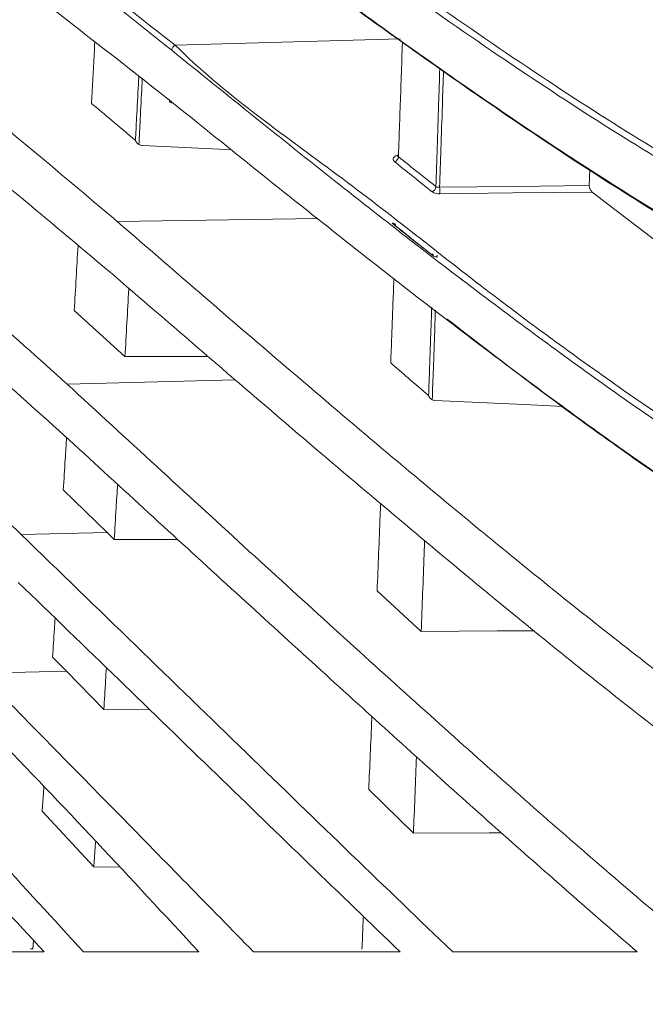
# Model space of a CAD drawing. Header units: millimetres. Extents: x 0 to 1118, y 0 to 864.
# Tile 438 of 512: x 774 to 781, y 387 to 398. Entities that reach past the tile are written whole.
import ezdxf

# ---------------------------------------------------------------- set-up
doc = ezdxf.new("R2010")
doc.units = ezdxf.units.MM
doc.styles.add('SLDTEXTSTYLE0', font='TXT', dxfattribs={"width": 0.605})
doc.dimstyles.new('SLDDIMSTYLE3', dxfattribs={"dimtxt": 3.175, "dimasz": 3.302, "dimexe": 0, "dimexo": 0.0625, "dimgap": 0.79375, "dimtad": 0, "dimtih": 1, "dimtoh": 1, "dimdec": 1, "dimlfac": 4, "dimrnd": 1e-09, "dimzin": 12, "dimdsep": 46, "dimtxsty": 'SLDTEXTSTYLE0', "dimsah": 1, "dimcen": 0.09, "dimadec": 0, "dimazin": 3, "dimtfac": 1, "dimtofl": 0, "dimtmove": 0, "dimatfit": 3, "dimfxl": 1, "dimfrac": 2, "dimtolj": 1, "dimtzin": 12, "dimarcsym": 0})
doc.dimstyles.new('SLDDIMSTYLE8', dxfattribs={"dimtxt": 3.175, "dimasz": 3.302, "dimexe": 0, "dimexo": 0.0625, "dimgap": 0.79375, "dimtad": 0, "dimtih": 1, "dimtoh": 1, "dimlfac": 4, "dimrnd": 1e-09, "dimzin": 12, "dimdsep": 46, "dimtxsty": 'SLDTEXTSTYLE0', "dimsah": 1, "dimcen": 0.09, "dimadec": 0, "dimazin": 3, "dimtfac": 1, "dimtofl": 0, "dimtmove": 0, "dimatfit": 3, "dimfxl": 1, "dimfrac": 2, "dimtolj": 1, "dimtzin": 12, "dimarcsym": 0})
doc.dimstyles.new('SLDDIMSTYLE9', dxfattribs={"dimtxt": 3.175, "dimasz": 3.302, "dimexe": 0, "dimexo": 0.0625, "dimgap": 0.79375, "dimtad": 0, "dimlfac": 4, "dimrnd": 1e-09, "dimzin": 12, "dimdsep": 46, "dimtxsty": 'SLDTEXTSTYLE0', "dimsah": 1, "dimcen": 0.09, "dimadec": 0, "dimazin": 3, "dimtfac": 1, "dimtofl": 0, "dimtmove": 0, "dimatfit": 3, "dimfxl": 1, "dimfrac": 2, "dimtolj": 1, "dimtzin": 12, "dimarcsym": 0})

# ---------------------------------------------------------------- blocks, each defined once
blk = doc.blocks.new('_D_18')
at = {"color": 7, "linetype": 'Continuous', "lineweight": 0}
for p, q in [((870.233, 419.658), (698.437, 419.658)), ((700.037, 419.658), (700.037, 403.595)), ((700.037, 382.658), (700.037, 398.722)), ((791.922, 382.658), (698.437, 382.658))]:
    blk.add_line(p, q, dxfattribs=at)
for points in [[(700.037, 419.658), (699.529, 416.356), (700.545, 416.356)], [(700.037, 382.658), (700.545, 385.96), (699.529, 385.96)]]:
    blk.add_solid(points, dxfattribs=at)
at = {"color": 7, "linetype": 'Continuous', "lineweight": 0, "insert": (698.463, 402.815), "char_height": 3.175, "attachment_point": 1, "style": 'SLDTEXTSTYLE0'}
blk.add_mtext('D', dxfattribs=at)
blk = doc.blocks.new('_D_19')
at = {"color": 7, "linetype": 'Continuous', "lineweight": 0}
for p, q in [((716.762, 401.364), (716.762, 352.295)), ((796.035, 372.505), (796.035, 352.295)), ((716.762, 353.895), (754.097, 353.895)), ((796.035, 353.895), (757.007, 353.895))]:
    blk.add_line(p, q, dxfattribs=at)
for points in [[(716.762, 353.895), (720.064, 353.387), (720.064, 354.403)], [(796.035, 353.895), (792.733, 354.403), (792.733, 353.387)]]:
    blk.add_solid(points, dxfattribs=at)
at = {"color": 7, "linetype": 'Continuous', "lineweight": 0, "insert": (754.097, 355.552), "char_height": 3.175, "attachment_point": 1, "style": 'SLDTEXTSTYLE0'}
blk.add_mtext('A', dxfattribs=at)
blk = doc.blocks.new('_D_20')
at = {"color": 7, "linetype": 'Continuous', "lineweight": 0}
for p, q in [((766.16, 388.808), (766.16, 364.031)), ((796.035, 372.505), (796.035, 364.031)), ((766.16, 365.631), (775.64, 365.631)), ((796.035, 365.631), (786.554, 365.631))]:
    blk.add_line(p, q, dxfattribs=at)
for points in [[(766.16, 365.631), (769.462, 365.123), (769.462, 366.139)], [(796.035, 365.631), (792.733, 366.139), (792.733, 365.123)]]:
    blk.add_solid(points, dxfattribs=at)
at = {"color": 7, "linetype": 'Continuous', "lineweight": 0, "insert": (775.64, 367.288), "char_height": 3.175, "attachment_point": 1, "style": 'SLDTEXTSTYLE0'}
blk.add_mtext('119.5', dxfattribs=at)

msp = doc.modelspace()

# ---------------------------------------------------------------- linework, layer by layer
at = {"color": 9, "linetype": 'Continuous', "lineweight": 0}
for p, q in [((778.2554, 397.9072), (775.8062, 397.8374)), ((775.1723, 395.9204), (777.356, 395.9501)), ((776.4611, 394.1953), (774.629, 394.1489)), ((775.0642, 392.5353), (774.129, 392.5132)), ((774.6219, 391.0248), (773.6811, 391.0044))]:
    msp.add_line(p, q, dxfattribs=at)
at = {"color": 7, "linetype": 'Continuous', "lineweight": 15}
for p, q in [((780.3175, 396.4816), (780.3116, 396.3097)), ((781.1727, 395.6008), (780.3435, 396.2396)), ((778.6578, 395.5541), (778.6577, 395.5541)), ((775.2587, 394.4492), (774.7065, 394.9513)), ((775.0642, 392.5353), (774.5875, 392.9986)), ((775.142, 392.459), (775.0642, 392.5353)), ((775.142, 392.459), (775.8338, 392.4582)), ((778.4826, 391.4585), (778.0025, 391.9007)), ((774.6219, 391.0248), (774.471, 391.1795)), ((775.028, 390.6073), (774.6219, 391.0248)), ((775.028, 390.6073), (775.5299, 390.6052)), ((774.3592, 389.5027), (774.3765, 389.7588)), ((778.3983, 389.263), (777.9118, 389.7391)), ((774.9187, 388.8958), (774.3592, 389.5027)), ((774.9187, 388.8958), (774.9361, 389.1652)), ((774.9187, 388.8958), (775.1921, 388.8936)), ((774.2568, 388.003), (774.2632, 388.0956)), ((774.2568, 388.003), (774.2313, 388.003))]:
    msp.add_line(p, q, dxfattribs=at)
at = {"color": 7, "linetype": 'Continuous', "lineweight": 15, "flags": 128}
for points in [[(775.4481, 396.7458), (776.2888, 396.7049), (776.4194, 396.6985)], [(778.1953, 395.8947), (778.195, 395.8949), (778.197, 395.8916), (778.1989, 395.8812), (778.1989, 395.8811), (778.1989, 395.8811)], [(775.2587, 394.4492), (776.0653, 394.451), (776.1634, 394.4512)], [(778.6322, 393.9718), (779.6045, 393.9269), (780.0311, 393.9073)], [(778.4826, 391.4585), (779.3077, 391.4631), (779.7149, 391.4653)], [(778.3983, 389.263), (779.2219, 389.2649), (779.3562, 389.2652)]]:
    msp.add_lwpolyline(points, dxfattribs=at)
at = {"color": 9, "linetype": 'Continuous', "lineweight": 0, "flags": 128}
for points in [[(778.6831, 396.2909), (779.4974, 396.3003), (780.3116, 396.3097)], [(780.3435, 396.2396), (779.4805, 396.2297), (778.6831, 396.2205)]]:
    msp.add_lwpolyline(points, dxfattribs=at)
at = {"color": 9, "linetype": 'Continuous', "lineweight": 0}
for centre, radius, start, end in [((775.8334, 397.7763), 0.0669, 114.02315, 174.90955), ((778.1711, 396.627), 0.0632, 290.89491, 357.37759), ((778.5798, 396.3008), 0.0623, 290.13573, 358.07368), ((777.925, 396.2557), 0.7589, 357.34073, 2.65927), ((778.5839, 395.5434), 0.0324, 358.92648, 49.11833), ((778.3191, 395.5517), 0.3386, 356.72707, 0.40506)]:
    msp.add_arc(centre, radius, start, end, dxfattribs=at)
at = {"color": 7, "linetype": 'Continuous', "lineweight": 15}
for centre, radius, start, end in [((775.769, 397.2367), 0.027, 173.91659, 287.51392), ((778.1766, 395.8707), 0.0302, 357.48523, 110.19682)]:
    msp.add_arc(centre, radius, start, end, dxfattribs=at)
for points, knots in [([(766.4378, 402.0815), (767.2497, 401.6104), (768.8732, 400.6682), (771.1091, 399.1451), (773.2224, 397.5672), (774.5218, 396.4697), (775.1723, 395.9204)], [0, 0, 0, 0, 0.2514183, 0.5028085, 0.7511152, 1, 1, 1, 1]), ([(775.1419, 395.3294), (774.4851, 395.8828), (773.1713, 396.9896), (771.053, 398.5695), (768.8291, 400.0861), (767.2333, 401.0218), (766.434, 401.4905)], [0, 0, 0, 0, 0.2512951, 0.5026031, 0.750903, 1, 1, 1, 1]), ([(776.9738, 401.4864), (777.4081, 401.195), (778.278, 400.6114), (779.4976, 399.8478), (780.6547, 399.1765), (781.7257, 398.622), (782.7142, 398.1843), (783.6228, 397.8677), (784.4678, 397.6633), (784.9691, 397.6375), (785.2198, 397.6246)], [0, 0, 0, 0, 0.1265957, 0.2535983, 0.380205, 0.5072672, 0.6294788, 0.7516864, 0.875845, 1, 1, 1, 1]), ([(785.2653, 397.5811), (785.2653, 397.5811), (784.9143, 397.5811), (784.5734, 397.6251), (783.6728, 397.8185), (782.7772, 398.1371), (781.7746, 398.5783), (780.6995, 399.1378), (779.5399, 399.8062), (778.3289, 400.5841), (777.4319, 401.1385), (777.0141, 401.4519), (777.0141, 401.4519)], [0, 0, 0, 0, 0.00000086, 0.12219037, 0.24438319, 0.36856582, 0.49275235, 0.61935202, 0.74641537, 0.87300042, 0.99999925, 1, 1, 1, 1]), ([(771.0855, 400.5999), (771.5248, 400.313), (772.4032, 399.7392), (773.9767, 398.627), (775.0553, 397.7794), (775.7422, 397.2396)], [0, 0, 0, 0, 0.266391, 0.5327933, 1, 1, 1, 1]), ([(766.4272, 400.4473), (767.1778, 399.9594), (768.6788, 398.9835), (770.7734, 397.4265), (772.7686, 395.8196), (774.0085, 394.7061), (774.629, 394.1489)], [0, 0, 0, 0, 0.2510582, 0.5021027, 0.750826, 1, 1, 1, 1]), ([(774.5973, 393.5915), (773.9726, 394.1514), (772.7231, 395.271), (770.7263, 396.8789), (768.6429, 398.4314), (767.1638, 399.4034), (766.4235, 399.89)], [0, 0, 0, 0, 0.2509156, 0.5018395, 0.7506376, 1, 1, 1, 1]), ([(776.4102, 399.9044), (776.4102, 399.9044), (776.8204, 399.5967), (777.7418, 398.9178), (778.9681, 398.0466), (780.1606, 397.2442), (781.3708, 396.4882), (782.5906, 395.8163), (783.7439, 395.2857), (784.8991, 394.9561), (785.2798, 394.8807), (785.7338, 394.8807), (785.7338, 394.8807)], [0, 0, 0, 0, 0.0000007, 0.1101575, 0.2203111, 0.3319217, 0.443528, 0.5821802, 0.7217051, 0.8603567, 0.9999992, 1, 1, 1, 1]), ([(785.6881, 394.8239), (785.3883, 394.8452), (784.7865, 394.8879), (783.7234, 395.2284), (782.5445, 395.7562), (781.3369, 396.4259), (780.1323, 397.1778), (778.9522, 397.9724), (777.7051, 398.8574), (776.8153, 399.5186), (776.3704, 399.8492)], [0, 0, 0, 0, 0.1386625, 0.278334, 0.4169813, 0.5565231, 0.6666381, 0.7767572, 0.888377, 1, 1, 1, 1]), ([(776.3482, 399.2824), (776.9871, 398.81), (778.269, 397.8621), (779.9772, 396.6876), (781.5252, 395.7183), (782.7378, 395.0642), (783.7019, 394.6356), (784.4582, 394.3715), (785.1598, 394.2019), (785.5751, 394.1808), (785.7828, 394.1702)], [0, 0, 0, 0, 0.1583479, 0.3177442, 0.4654848, 0.614233, 0.7100222, 0.8058092, 0.9029054, 1, 1, 1, 1]), ([(785.8286, 394.1272), (785.8286, 394.1272), (785.5113, 394.1272), (785.266, 394.1636), (784.5022, 394.3247), (783.7612, 394.5906), (782.7868, 395.0214), (781.5733, 395.678), (780.0221, 396.6496), (778.3321, 397.8151), (776.9928, 398.7978), (776.388, 399.2514), (776.388, 399.2514)], [0, 0, 0, 0, 0.0000007, 0.0957815, 0.1915638, 0.2886767, 0.3857918, 0.5335183, 0.6822776, 0.8406003, 0.9999993, 1, 1, 1, 1]), ([(766.4169, 398.9105), (767.1124, 398.4088), (768.5035, 397.4056), (770.4682, 395.8234), (772.3535, 394.1972), (773.5369, 393.0748), (774.129, 392.5132)], [0, 0, 0, 0, 0.2507284, 0.5014518, 0.7505557, 1, 1, 1, 1]), ([(774.9293, 397.8669), (774.928, 397.8417), (774.9173, 397.6396), (774.9055, 397.4192), (774.8949, 397.2245), (774.8938, 397.2036)], [0, 0, 0, 0, 0.1127205, 0.90477865, 1, 1, 1, 1]), ([(775.8062, 397.8374), (775.8062, 397.8374), (776.3229, 397.3207), (777.629, 396.4168), (779.2191, 395.1302), (780.7489, 394.0254), (782.1221, 393.101), (783.3501, 392.3701), (784.4946, 391.8367), (785.3207, 391.5044), (786.2692, 391.4267), (786.2692, 391.4267), (786.2692, 391.4267)], [0, 0, 0, 0, 0.0000006, 0.1293747, 0.2587396, 0.3851158, 0.5114817, 0.6334272, 0.7557917, 0.878113, 0.9999995, 1, 1, 1, 1]), ([(778.2781, 397.8675), (778.2738, 397.744), (778.2615, 397.3878), (778.2468, 396.9743), (778.2364, 396.6851), (778.2342, 396.6241)], [0, 0, 0, 0, 0.2952076, 0.8512356, 1, 1, 1, 1]), ([(786.2232, 391.3696), (785.9539, 391.3906), (785.4153, 391.4326), (784.4385, 391.7685), (783.3339, 392.2987), (782.0851, 393.0377), (780.7064, 393.9642), (779.1899, 395.0752), (777.5536, 396.3413), (776.3635, 397.3011), (775.7668, 397.7823)], [0, 0, 0, 0, 0.12040214, 0.24081048, 0.36469391, 0.4885868, 0.61456144, 0.74131232, 0.87030462, 1, 1, 1, 1]), ([(774.8938, 397.2036), (774.9669, 397.1426), (775.1274, 397.0088), (775.2862, 396.8743), (775.3726, 396.801)], [0, 0, 0, 0, 0.45566985, 1, 1, 1, 1]), ([(775.7422, 397.2396), (776.4085, 396.7035), (777.7455, 395.6279), (779.5288, 394.2566), (781.1448, 393.0891), (782.5028, 392.1995), (783.6683, 391.5347), (784.6634, 391.073), (785.5627, 390.773), (786.0688, 390.735), (786.3218, 390.716)], [0, 0, 0, 0, 0.14252522, 0.28599197, 0.41792027, 0.55074644, 0.66171996, 0.77268773, 0.88634617, 1, 1, 1, 1]), ([(776.062, 387.9708), (775.3244, 388.7673), (773.849, 390.3603), (771.4871, 392.6568), (769.0226, 394.8832), (767.2775, 396.2914), (766.4041, 396.9962)], [0, 0, 0, 0, 0.2507376, 0.5014795, 0.7505075, 1, 1, 1, 1]), ([(775.4097, 396.7561), (775.4038, 396.7603), (775.39, 396.77), (775.379, 396.787), (775.3737, 396.7984), (775.3727, 396.8008), (775.3726, 396.801)], [0, 0, 0, 0, 0.3726355, 0.8682508, 0.9881925, 1, 1, 1, 1]), ([(775.4097, 396.7561), (775.4173, 396.7528), (775.4294, 396.7474), (775.443, 396.7462), (775.4481, 396.7458)], [0, 0, 0, 0, 0.62592828, 1, 1, 1, 1]), ([(778.2258, 396.6373), (778.2259, 396.6356), (778.2263, 396.6308), (778.2231, 396.6273), (778.2239, 396.628), (778.224, 396.6281)], [0, 0, 0, 0, 0.3229058, 0.9096123, 1, 1, 1, 1]), ([(778.2342, 396.6241), (778.2315, 396.6264), (778.2269, 396.6303), (778.227, 396.6353), (778.2271, 396.6374)], [0, 0, 0, 0, 0.5778394, 1, 1, 1, 1]), ([(780.3116, 396.3097), (780.3117, 396.3054), (780.312, 396.2969), (780.3156, 396.2825), (780.3214, 396.2682), (780.3295, 396.2542), (780.3373, 396.2448), (780.3421, 396.2408), (780.3435, 396.2396)], [0, 0, 0, 0, 0.1625088, 0.3247625, 0.4936789, 0.6872821, 0.9144591, 1, 1, 1, 1]), ([(766.3983, 396.1578), (767.1482, 395.5075), (768.648, 394.2067), (770.7873, 392.1803), (772.8513, 390.1072), (774.1552, 388.6832), (774.8076, 387.9708)], [0, 0, 0, 0, 0.2504635, 0.5009286, 0.7503364, 1, 1, 1, 1]), ([(775.1723, 395.9204), (775.8576, 395.3279), (777.2326, 394.139), (779.0736, 392.5908), (780.7417, 391.2473), (782.2418, 390.1169), (783.6104, 389.1876), (784.8241, 388.5002), (785.8813, 388.0554), (786.4401, 387.9991), (786.7209, 387.9708)], [0, 0, 0, 0, 0.13098094, 0.26282439, 0.38357456, 0.50431168, 0.62879116, 0.75325668, 0.87603468, 1, 1, 1, 1]), ([(778.1662, 395.899), (778.2301, 395.8479), (778.3674, 395.7383), (778.5031, 395.6306), (778.5755, 395.573)], [0, 0, 0, 0, 0.4658204, 1, 1, 1, 1]), ([(778.1996, 395.881), (778.1994, 395.8798), (778.1989, 395.8764), (778.2025, 395.8724), (778.2061, 395.8698), (778.2067, 395.8694)], [0, 0, 0, 0, 0.2892869, 0.8710341, 1, 1, 1, 1]), ([(778.6163, 395.5428), (778.5438, 395.6005), (778.408, 395.7084), (778.2707, 395.8182), (778.2067, 395.8694)], [0, 0, 0, 0, 0.5341858, 1, 1, 1, 1]), ([(774.3806, 387.9708), (773.755, 388.6441), (772.5038, 389.9906), (770.5369, 391.9502), (768.5093, 393.8663), (767.1001, 395.0999), (766.3952, 395.717)], [0, 0, 0, 0, 0.2503559, 0.5007132, 0.750246, 1, 1, 1, 1]), ([(774.7065, 394.9513), (774.7134, 395.0691), (774.7271, 395.3018), (774.7408, 395.5381), (774.7476, 395.6549)], [0, 0, 0, 0, 0.5062202, 1, 1, 1, 1]), ([(775.1419, 395.3294), (775.8378, 394.7289), (777.2342, 393.524), (779.0629, 391.9843), (780.6895, 390.6668), (782.1187, 389.5756), (783.4431, 388.641), (784.2104, 388.1948), (784.5955, 387.9708)], [0, 0, 0, 0, 0.1814103, 0.3640155, 0.5204421, 0.6777982, 0.838301, 1, 1, 1, 1]), ([(778.1856, 395.3019), (778.1828, 395.2277), (778.1749, 395.0147), (778.1632, 394.7073), (778.1543, 394.4752), (778.1506, 394.3794)], [0, 0, 0, 0, 0.2389247, 0.6859067, 1, 1, 1, 1]), ([(775.2587, 394.4492), (775.2656, 394.5708), (775.2793, 394.8138), (775.2934, 395.0614), (775.3004, 395.1896), (775.3006, 395.193)], [0, 0, 0, 0, 0.4933569, 0.9867123, 1, 1, 1, 1]), ([(786.1786, 390.6966), (785.9921, 390.7118), (785.5577, 390.7472), (784.738, 391.022), (783.7389, 391.4811), (782.5602, 392.1529), (781.186, 393.0578), (779.901, 393.9768), (779.0457, 394.6394), (778.7657, 394.8564)], [0, 0, 0, 0, 0.1110966, 0.2587838, 0.4101331, 0.5614911, 0.7370888, 0.9139144, 1, 1, 1, 1]), ([(778.1506, 394.3794), (778.2136, 394.325), (778.3518, 394.2056), (778.4885, 394.0882), (778.5628, 394.0243)], [0, 0, 0, 0, 0.4562009, 1, 1, 1, 1]), ([(774.629, 394.1489), (775.2783, 393.5521), (776.5769, 392.3584), (778.3631, 390.7341), (780.0351, 389.243), (781.0326, 388.3957), (781.5329, 387.9708)], [0, 0, 0, 0, 0.2539656, 0.5079466, 0.7532233, 1, 1, 1, 1]), ([(778.6024, 393.9787), (778.5957, 393.9829), (778.5814, 393.9919), (778.5696, 394.0094), (778.5642, 394.0209), (778.5629, 394.0241), (778.5628, 394.0243)], [0, 0, 0, 0, 0.387302, 0.8295301, 0.9885826, 1, 1, 1, 1]), ([(778.6024, 393.9787), (778.6104, 393.9759), (778.6201, 393.9725), (778.6304, 393.9719), (778.6322, 393.9718)], [0, 0, 0, 0, 0.8265289, 1, 1, 1, 1]), ([(774.5875, 392.9986), (774.5944, 393.1087), (774.6062, 393.2969), (774.618, 393.4886), (774.6229, 393.5681)], [0, 0, 0, 0, 0.5851029, 1, 1, 1, 1]), ([(774.5973, 393.5915), (775.1745, 393.062), (776.3291, 392.0028), (777.9342, 390.5391), (779.4499, 389.1743), (780.3701, 388.3726), (780.8312, 387.9708)], [0, 0, 0, 0, 0.25358, 0.5071702, 0.7530271, 1, 1, 1, 1]), ([(775.142, 392.459), (775.1488, 392.5724), (775.1607, 392.7708), (775.1727, 392.9729), (775.1778, 393.0595)], [0, 0, 0, 0, 0.5715362, 1, 1, 1, 1]), ([(778.0025, 391.9007), (778.0081, 392.0361), (778.0193, 392.3071), (778.0322, 392.624), (778.0396, 392.8082), (778.0414, 392.853)], [0, 0, 0, 0, 0.430932, 0.8618651, 1, 1, 1, 1]), ([(774.129, 392.5132), (774.5467, 392.1084), (775.3821, 391.2989), (776.5774, 390.1388), (777.7321, 389.0208), (778.4607, 388.321), (778.8254, 387.9708)], [0, 0, 0, 0, 0.2518057, 0.5036149, 0.7515409, 1, 1, 1, 1]), ([(778.4826, 391.4585), (778.4878, 391.5969), (778.4983, 391.8736), (778.5107, 392.2038), (778.5179, 392.3986), (778.5198, 392.4509)], [0, 0, 0, 0, 0.4224994, 0.8449995, 1, 1, 1, 1]), ([(774.0968, 391.9922), (774.4633, 391.6379), (775.1963, 390.9292), (776.6042, 389.5634), (777.595, 388.6059), (778.2522, 387.9708)], [0, 0, 0, 0, 0.2518992, 0.5038001, 1, 1, 1, 1]), ([(774.471, 391.1795), (774.4777, 391.2813), (774.4868, 391.4214), (774.4961, 391.5644), (774.4986, 391.6035)], [0, 0, 0, 0, 0.7268059, 1, 1, 1, 1]), ([(773.6811, 391.0044), (773.9377, 390.7439), (774.4509, 390.2229), (775.4531, 389.2017), (776.1768, 388.4625), (776.6581, 387.9708)], [0, 0, 0, 0, 0.2508568, 0.5017144, 1, 1, 1, 1]), ([(775.028, 390.6073), (775.0346, 390.712), (775.044, 390.8628), (775.0536, 391.0167), (775.0565, 391.0638)], [0, 0, 0, 0, 0.6943302, 1, 1, 1, 1]), ([(777.9118, 389.7391), (777.9172, 389.8663), (777.928, 390.1208), (777.9392, 390.3847), (777.9451, 390.524), (777.9454, 390.532)], [0, 0, 0, 0, 0.4851887, 0.9703786, 1, 1, 1, 1]), ([(778.3983, 389.263), (778.4033, 389.393), (778.4134, 389.6531), (778.4241, 389.9306), (778.4299, 390.0807), (778.4305, 390.0965)], [0, 0, 0, 0, 0.4721841, 0.9443658, 1, 1, 1, 1]), ([(777.8375, 388.0017), (777.8413, 388.0895), (777.8464, 388.2072), (777.8515, 388.3267), (777.8528, 388.3571)], [0, 0, 0, 0, 0.745865, 1, 1, 1, 1]), ([(773.3002, 387.9708), (773.3891, 387.9708), (773.5668, 387.9708), (773.926, 387.9708), (774.1987, 387.9708), (774.3806, 387.9708)], [0, 0, 0, 0, 0.2500143, 0.5000281, 1, 1, 1, 1]), ([(774.8076, 387.9708), (774.9117, 387.9708), (775.12, 387.9708), (775.5382, 387.9708), (775.8525, 387.9708), (776.062, 387.9708)], [0, 0, 0, 0, 0.2500044, 0.5000085, 1, 1, 1, 1]), ([(776.6581, 387.9708), (776.792, 387.9708), (777.0597, 387.9708), (777.593, 387.9708), (777.9885, 387.9708), (778.2522, 387.9708)], [0, 0, 0, 0, 0.2500056, 0.500011, 1, 1, 1, 1]), ([(778.8254, 387.9708), (778.9967, 387.9708), (779.3392, 387.9708), (780.0139, 387.9708), (780.5043, 387.9708), (780.8312, 387.9708)], [0, 0, 0, 0, 0.2500247, 0.5000492, 1, 1, 1, 1])]:
    msp.add_open_spline(points, degree=3, knots=knots, dxfattribs=at)
at = {"color": 9, "linetype": 'Continuous', "lineweight": 0}
for points, knots in [([(775.7668, 397.7823), (775.3795, 398.0918), (774.8817, 398.4896), (774.3648, 398.8797), (774.25, 398.9663)], [0, 0, 0, 0, 0.7779653, 1, 1, 1, 1]), ([(774.4233, 398.9203), (774.4927, 398.8679), (774.9611, 398.5137), (775.4601, 398.097), (775.8062, 397.8374), (775.8062, 397.8374)], [0, 0, 0, 0, 0.147971, 0.9999939, 1, 1, 1, 1]), ([(778.6421, 396.2987), (778.6468, 396.4401), (778.6568, 396.7367), (778.671, 397.1657), (778.6804, 397.4557), (778.6847, 397.5873)], [0, 0, 0, 0, 0.3324121, 0.6971199, 1, 1, 1, 1]), ([(778.7251, 397.5595), (778.721, 397.4327), (778.7117, 397.1474), (778.6977, 396.7251), (778.6878, 396.4303), (778.6831, 396.2909)], [0, 0, 0, 0, 0.2965207, 0.6671542, 1, 1, 1, 1]), ([(775.3726, 396.801), (775.3768, 396.8824), (775.3874, 397.0847), (775.3995, 397.3168), (775.4073, 397.4694), (775.4088, 397.4987)], [0, 0, 0, 0, 0.3522657, 0.87558146, 1, 1, 1, 1]), ([(775.4467, 397.4695), (775.4455, 397.4455), (775.438, 397.2981), (775.4256, 397.0606), (775.4145, 396.8479), (775.4097, 396.7561)], [0, 0, 0, 0, 0.09983912, 0.61152384, 1, 1, 1, 1]), ([(778.1937, 396.568), (778.1886, 396.5731), (778.1785, 396.5834), (778.1771, 396.6015), (778.1865, 396.619), (778.2061, 396.6345), (778.2253, 396.6412), (778.235, 396.6446)], [0, 0, 0, 0, 0.2003914, 0.4008369, 0.6008804, 0.8005663, 1, 1, 1, 1]), ([(778.6013, 396.2423), (778.5279, 396.3007), (778.3928, 396.4083), (778.2561, 396.5179), (778.1937, 396.568)], [0, 0, 0, 0, 0.5429912, 1, 1, 1, 1]), ([(778.2342, 396.6241), (778.2967, 396.574), (778.4335, 396.4645), (778.5687, 396.357), (778.6421, 396.2987)], [0, 0, 0, 0, 0.4570084, 1, 1, 1, 1]), ([(778.6013, 396.2423), (778.6075, 396.2383), (778.6204, 396.2299), (778.6495, 396.2218), (778.6719, 396.2209), (778.6831, 396.2205)], [0, 0, 0, 0, 0.3133251, 0.6567045, 1, 1, 1, 1]), ([(778.6831, 396.2909), (778.6775, 396.2908), (778.6663, 396.2906), (778.6517, 396.2935), (778.6452, 396.297), (778.6421, 396.2987)], [0, 0, 0, 0, 0.3430723, 0.6867225, 1, 1, 1, 1]), ([(778.6163, 395.5428), (778.6197, 395.541), (778.6266, 395.5374), (778.6414, 395.5337), (778.6521, 395.5328), (778.6572, 395.5323)], [0, 0, 0, 0, 0.3449106, 0.6879603, 1, 1, 1, 1]), ([(778.5628, 394.0243), (778.5665, 394.1261), (778.5751, 394.3657), (778.5864, 394.6857), (778.5941, 394.9062), (778.5969, 394.986)], [0, 0, 0, 0, 0.3202374, 0.7540167, 1, 1, 1, 1]), ([(778.6371, 394.9551), (778.6345, 394.8807), (778.627, 394.6655), (778.6154, 394.3405), (778.6065, 394.0907), (778.6024, 393.9787)], [0, 0, 0, 0, 0.225803, 0.6530032, 1, 1, 1, 1])]:
    msp.add_open_spline(points, degree=3, knots=knots, dxfattribs=at)

# ---------------------------------------------------------------- dimensions: what is measured, and where the dimension line sits
at = {"color": 7, "linetype": 'Continuous', "lineweight": 0}
dim = msp.add_linear_dim(base=(700.0372, 419.6583), p1=(793.5223, 382.6583), p2=(871.8326, 419.6583), angle=90, text='D', dimstyle='SLDDIMSTYLE8', dxfattribs=at)
dim.commit()
dim.dimension.update_dxf_attribs({"geometry": '_D_18', "text_midpoint": (700.0372, 401.1583), "dimtype": 160})
dim = msp.add_linear_dim(base=(716.7622, 353.8952), p1=(796.0348, 374.1052), p2=(716.7622, 402.9636), text='A', dimstyle='SLDDIMSTYLE9', dxfattribs=at)
dim.commit()
dim.dimension.update_dxf_attribs({"geometry": '_D_19', "text_midpoint": (755.5521, 353.8952), "dimtype": 160})
dim = msp.add_linear_dim(base=(766.1598, 365.6312), p1=(796.0348, 374.1052), p2=(766.1598, 390.4082), dimstyle='SLDDIMSTYLE3', dxfattribs=at)
dim.commit()
dim.dimension.update_dxf_attribs({"geometry": '_D_20', "text_midpoint": (781.0973, 365.6312), "dimtype": 160})

doc.saveas('drawing.dxf')
